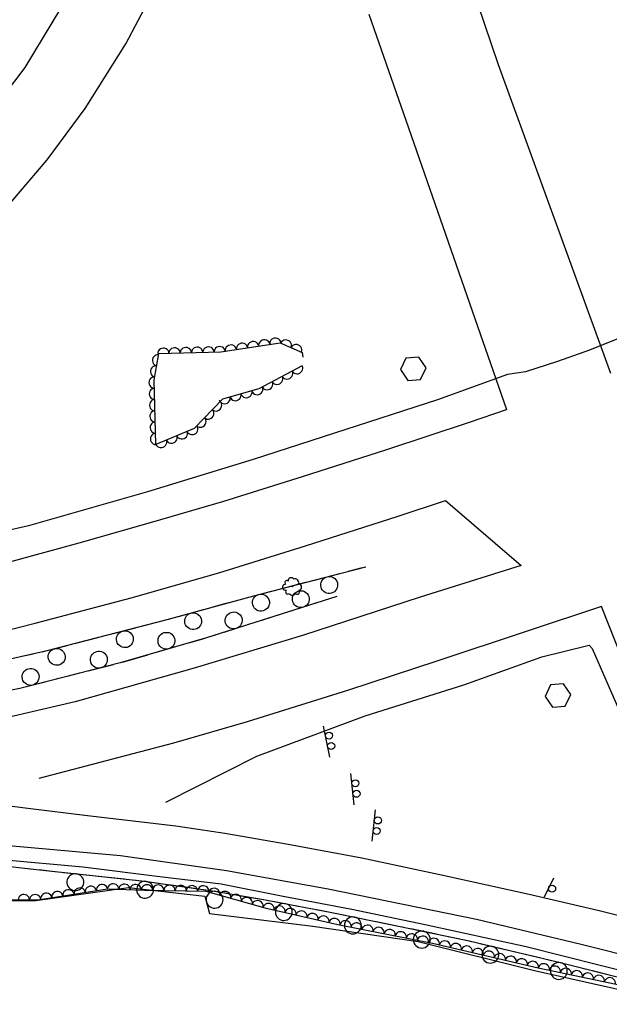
# Model space of a CAD drawing. Extents: x 1746719 to 1766531, y 631721 to 662391.
# Drawn here: x 1754749.8 to 1754959.1, y 647075.9 to 647423.4 of the extents above; entities that cross this region are included whole.
import ezdxf

# ---------------------------------------------------------------- set-up
doc = ezdxf.new("R2010")
doc.units = 0
for name, color, linetype in [('SURVEY - AERIAL SURVEY - Photo Control - Points - Elevations', 7, 'Continuous'), ('SURVEY - AERIAL SURVEY - Photo Control - Points - Locators', 7, 'Continuous'), ('SURVEY - AERIAL SURVEY - Photo Control - Points - Numbers', 7, 'Continuous'), ('SURVEY - AERIAL SURVEY - Photo Control with Text', 7, 'Continuous'), ('SURVEY - CONTROL - Grid', 7, 'Continuous')]:
    doc.layers.add(name, color=color, linetype=linetype)

msp = doc.modelspace()

# ---------------------------------------------------------------- linework, layer by layer
at = {"layer": 'SURVEY - AERIAL SURVEY - Photo Control - Points - Elevations'}
for points in [[(1754871.54, 647630.01), (1754863.35, 647614.51), (1754857.83, 647616.81), (1754853.37, 647608.03), (1754845.81, 647592.42), (1754835.24, 647571.18), (1754826.67, 647552.1), (1754815.7, 647528.74), (1754799.15, 647495.21), (1754787.22, 647470.34), (1754770.87, 647438.19), (1754751.63, 647406.45), (1754733.18, 647382.19), (1754710.05, 647356.65), (1754684.39, 647331.99), (1754658.51, 647312.05), (1754641.79, 647301.33), (1754626.34, 647291.8), (1754611.96, 647284.31), (1754598, 647277.56), (1754574.83, 647267.36), (1754559.79, 647261.5), (1754549.52, 647257.92)], [(1754959.67, 647297.94), (1754919.78, 647407.38), (1754907.61, 647443.4), (1754902.68, 647457.76), (1754895.27, 647488.09), (1754891.4, 647521.25), (1754890.83, 647536.45), (1754892.75, 647536.92), (1754892.12, 647551.08), (1754896.15, 647579.7), (1754901.49, 647599.34), (1754897.78, 647600.81), (1754904.16, 647615.22)], [(1754557.35, 647233.04), (1754579.24, 647241.29), (1754597.01, 647248.33), (1754612.37, 647255.18), (1754624.88, 647261.46), (1754640.56, 647269.77), (1754657.51, 647279.8), (1754673.58, 647290.68), (1754694.99, 647307.25), (1754709.17, 647319.53), (1754726.76, 647336.72), (1754742.51, 647353.79), (1754759.59, 647373.63), (1754773.04, 647391.91), (1754787.54, 647414.84), (1754800.67, 647439.76)], [(1754873.8, 647425.33), (1754887.86, 647384.98), (1754922.65, 647285.15)], [(1754981.21, 647317.84), (1754952.02, 647306.19), (1754940.75, 647302.15), (1754929.33, 647298.55), (1754922.97, 647297.58), (1754898.06, 647288.57), (1754861.61, 647276.8), (1754832.76, 647267.46), (1754795.25, 647255.89), (1754753, 647243.92), (1754719.85, 647236.34), (1754682.41, 647228.83), (1754653.96, 647225.18), (1754621.53, 647221.49), (1754594.87, 647218.84), (1754571.62, 647217.76), (1754566.16, 647213.23), (1754542.48, 647210.62), (1754519.16, 647211.43), (1754494.31, 647211.87), (1754463.56, 647212.58), (1754438.92, 647215.09), (1754424.26, 647213.51), (1754410.75, 647214.65)], [(1754427.03, 647209.09), (1754442.69, 647207.27), (1754462.29, 647205.38), (1754488.89, 647203.28), (1754513.5, 647202.52), (1754541.11, 647202.43), (1754568.15, 647203.18), (1754593.34, 647204.36), (1754619.77, 647207.01), (1754644.25, 647210.25), (1754671.63, 647214.78), (1754694.22, 647219.19), (1754723.21, 647225.53), (1754744.52, 647230.68), (1754770.96, 647237.81), (1754797.14, 647245.31), (1754822.25, 647252.68), (1754850.2, 647261.32), (1754880.13, 647271), (1754909.46, 647280.66), (1754922.65, 647285.15)], [(1754542.43, 647180.18), (1754563.58, 647180.51), (1754586.29, 647181.61), (1754599.18, 647182.51), (1754618.26, 647184.28), (1754639.61, 647186.91), (1754659.98, 647189.95), (1754680.51, 647193.1), (1754705.78, 647197.88), (1754732.55, 647203.62), (1754755.39, 647209.36), (1754789.35, 647218.34), (1754820.49, 647227.16), (1754851.27, 647236.73), (1754884.21, 647247.33), (1754901.01, 647252.86), (1754927.8, 647229.82)], [(1754927.8, 647229.82), (1754891.95, 647218.53), (1754850.24, 647205), (1754811.72, 647193.43), (1754769.53, 647181.49), (1754730.77, 647172.53), (1754698.53, 647165.97), (1754656.11, 647159.97), (1754621.54, 647156.59), (1754583.9, 647154.65), (1754548.24, 647153.76), (1754515.75, 647153.74), (1754488.17, 647155.02), (1754454.41, 647156.98), (1754429.07, 647159.48), (1754406.04, 647162.56), (1754381.92, 647166.44), (1754356.52, 647171.06), (1754332.71, 647175.38)], [(1754646.99, 647147.3), (1754673.72, 647146.6), (1754699.89, 647145.91), (1754720.82, 647145.55), (1754748.14, 647144.33), (1754752.78, 647143.74), (1754773.91, 647141.2), (1754805.29, 647137.53), (1754822.64, 647134.86), (1754845.16, 647130.96), (1754871.25, 647126.12), (1754900.59, 647119.81), (1754930.61, 647113.2), (1754955.53, 647107.48), (1754983.56, 647100.49), (1755003, 647096.02), (1754988.9, 647131.48), (1754968.54, 647184.57), (1754956.31, 647215.29)], [(1754956.31, 647215.29), (1754929.63, 647206.38), (1754897.9, 647195.84), (1754866.58, 647185.59), (1754830.52, 647174.39), (1754804.4, 647166.79), (1754756.66, 647154.28)], [(1754801.67, 647145.92), (1754834.01, 647162.2), (1754872.48, 647176.52), (1754907.49, 647187.46), (1754935.09, 647197.39), (1754951.92, 647201.55), (1754952.99, 647200.43)], [(1754952.99, 647200.43), (1754970.07, 647161.31), (1754983.93, 647126.99), (1754993.89, 647105.2)], [(1754328.27, 647152.18), (1754368.78, 647144.9), (1754397.02, 647140.31), (1754425.29, 647136.58), (1754454.18, 647133.51), (1754477.51, 647132.02), (1754500.43, 647130.79), (1754528.33, 647130.28), (1754558.79, 647129.98), (1754601.01, 647131.21), (1754638.26, 647132.5), (1754672.48, 647132.78), (1754709.07, 647132.77), (1754744.73, 647130.64), (1754785.63, 647126.95), (1754823.21, 647121.67), (1754859.33, 647115.16), (1754912, 647104.34), (1754949.05, 647095.46), (1754993.86, 647084.27)], [(1754697.85, 647127.34), (1754716.4, 647126.74), (1754743.48, 647125.51), (1754772.28, 647122.92), (1754799.59, 647119.46), (1754821.4, 647116.92), (1754843.37, 647112.57), (1754867.68, 647107.98), (1754893.78, 647102.45), (1754929.53, 647094.68), (1754968.95, 647084.72)]]:
    msp.add_lwpolyline(points, dxfattribs=at)
at = {"layer": 'SURVEY - AERIAL SURVEY - Photo Control - Points - Locators'}
msp.add_lwpolyline([(1754550.13, 647118.63), (1754588.3, 647121.71), (1754622.71, 647120.27), (1754634.41, 647111.56), (1754661.39, 647111.27), (1754693.15, 647107.62), (1754729.03, 647110.67), (1754755.58, 647111), (1754788.42, 647115.66), (1754815.6, 647112.5), (1754817.2, 647106.35), (1754853.84, 647101.89), (1754891.27, 647096.5), (1754932.58, 647086.15), (1754978.58, 647075.92)], dxfattribs=at)
at = {"layer": 'SURVEY - AERIAL SURVEY - Photo Control - Points - Numbers'}
for points in [[(1754552.16, 647171.77), (1754559.89, 647172.77), (1754581.25, 647173.47), (1754607.05, 647175.23), (1754627.68, 647176.21), (1754655, 647179.7), (1754692.06, 647185.63), (1754721.68, 647191.17), (1754759.62, 647199.64), (1754802.14, 647210.65), (1754832.94, 647219.08), (1754861.24, 647226.41), (1754872.63, 647229.37)], [(1754866.52, 647227.78), (1754871.06, 647228.97)], [(1754871.06, 647228.97), (1754872.63, 647229.37)], [(1754854.51, 647224.67), (1754861.24, 647226.41), (1754863.42, 647226.97)], [(1754842.32, 647221.51), (1754846.87, 647222.68)], [(1754846.87, 647222.68), (1754851.42, 647223.86)], [(1754862.39, 647218.78), (1754816.12, 647204.12), (1754785.56, 647195.24), (1754749.85, 647186.22), (1754717.15, 647179.57), (1754694.57, 647175.24), (1754664.38, 647170.32), (1754639.21, 647167.3), (1754607.04, 647164.8), (1754583.17, 647163.6), (1754568.03, 647163.62), (1754550.88, 647164.88), (1754541.4, 647166.31)], [(1754830.32, 647218.36), (1754832.94, 647219.08), (1754839.22, 647220.7)], [(1754862.39, 647218.78), (1754857.91, 647217.36)], [(1754818.17, 647215.04), (1754822.7, 647216.28)], [(1754822.7, 647216.28), (1754827.24, 647217.52)], [(1754854.86, 647216.4), (1754846.09, 647213.62)], [(1754806.21, 647211.76), (1754815.08, 647214.19)], [(1754838.56, 647211.23), (1754834.08, 647209.81)], [(1754843.04, 647212.65), (1754838.56, 647211.23)], [(1754782.02, 647205.44), (1754790.93, 647207.75)], [(1754794.03, 647208.55), (1754798.57, 647209.73)], [(1754798.57, 647209.73), (1754802.14, 647210.65), (1754803.12, 647210.92)], [(1754831.03, 647208.85), (1754822.26, 647206.07)], [(1754774.37, 647203.46), (1754778.92, 647204.64)], [(1754819.21, 647205.1), (1754816.12, 647204.12), (1754814.71, 647203.71)], [(1754757.8, 647199.24), (1754759.62, 647199.64), (1754766.73, 647201.48)], [(1754769.82, 647202.28), (1754774.37, 647203.46)], [(1754807.13, 647201.51), (1754798.29, 647198.94)], [(1754814.71, 647203.71), (1754810.2, 647202.4)], [(1754745.51, 647196.49), (1754750.09, 647197.51)], [(1754750.09, 647197.51), (1754754.68, 647198.54)], [(1754795.22, 647198.05), (1754790.71, 647196.74)], [(1754783.1, 647194.62), (1754774.18, 647192.36)], [(1754790.71, 647196.74), (1754786.19, 647195.43)], [(1754766.52, 647190.43), (1754761.96, 647189.28)], [(1754771.08, 647191.58), (1754766.52, 647190.43)], [(1754758.86, 647188.49), (1754749.94, 647186.24)], [(1754607.81, 647121), (1754633.31, 647122.54), (1754659.91, 647123.92), (1754679.31, 647124.9), (1754699.11, 647125.62), (1754717.4, 647125.06), (1754736.98, 647124.08), (1754755.85, 647122), (1754774.6, 647119.99), (1754793.08, 647118.03), (1754818.31, 647114.45), (1754835.74, 647111.45), (1754860.66, 647106.73), (1754884.87, 647101.83), (1754909.34, 647096.66), (1754940.68, 647089.24), (1754964.24, 647083.36)], [(1754752.86, 647122.33), (1754755.85, 647122), (1754757.54, 647121.82)], [(1754757.54, 647121.82), (1754762.21, 647121.32)], [(1754765.39, 647120.98), (1754774.54, 647120)], [(1754777.72, 647119.66), (1754782.4, 647119.16)], [(1754782.4, 647119.16), (1754787.07, 647118.67)], [(1754790.25, 647118.33), (1754793.08, 647118.03), (1754799.37, 647117.14)], [(1754802.54, 647116.69), (1754807.19, 647116.03)], [(1754807.19, 647116.03), (1754811.85, 647115.37)], [(1754815.02, 647114.92), (1754818.31, 647114.45), (1754824.1, 647113.45)], [(1754827.25, 647112.91), (1754831.88, 647112.11)], [(1754831.88, 647112.11), (1754835.74, 647111.45), (1754836.51, 647111.3)], [(1754839.66, 647110.71), (1754848.7, 647109)], [(1754851.84, 647108.4), (1754856.46, 647107.53)], [(1754856.46, 647107.53), (1754860.66, 647106.73), (1754861.08, 647106.65)], [(1754864.21, 647106.02), (1754873.23, 647104.19)], [(1754876.37, 647103.56), (1754880.97, 647102.62)], [(1754880.97, 647102.62), (1754884.87, 647101.83), (1754885.58, 647101.68)], [(1754888.71, 647101.02), (1754897.71, 647099.12)], [(1754900.84, 647098.45), (1754905.44, 647097.48)], [(1754905.44, 647097.48), (1754909.34, 647096.66), (1754910.03, 647096.49)], [(1754913.15, 647095.76), (1754922.1, 647093.64)], [(1754925.21, 647092.9), (1754929.79, 647091.82)], [(1754929.79, 647091.82), (1754934.36, 647090.74)], [(1754937.48, 647090), (1754940.68, 647089.24), (1754946.41, 647087.81)], [(1754949.52, 647087.04), (1754954.08, 647085.9)], [(1754954.08, 647085.9), (1754958.64, 647084.76)]]:
    msp.add_lwpolyline(points, dxfattribs=at)
for centre, start, end in [((1754859.68, 647222.9), 217.7914, 217.7774), ((1754835.47, 647216.64), 217.7914, 217.7774), ((1754849.61, 647217.88), 40.8489, 40.8349), ((1754811.39, 647210.07), 218.5715, 218.5575), ((1754825.78, 647210.33), 40.8489, 40.8349), ((1754787.18, 647203.68), 217.7824, 217.7684), ((1754801.92, 647203.12), 39.4756, 39.4616), ((1754762.98, 647197.41), 217.7824, 217.7684), ((1754777.95, 647196.41), 37.4508, 37.4368), ((1754753.71, 647190.29), 37.4508, 37.4368), ((1754769.6, 647117.51), 197.1434, 197.1294), ((1754794.35, 647114.82), 195.1921, 195.1781), ((1754819.01, 647111.28), 193.495, 193.481), ((1754843.58, 647106.91), 192.5619, 192.5479), ((1754868.08, 647102.17), 191.8248, 191.8108), ((1754892.54, 647097.14), 191.3207, 191.3068), ((1754916.89, 647091.79), 189.9634, 189.9494), ((1754941.18, 647086.03), 189.2591, 189.2452)]:
    msp.add_arc(centre, 3, start, end, dxfattribs=at)
at = {"layer": 'SURVEY - AERIAL SURVEY - Photo Control with Text'}
for points in [[(1754850.09, 647300.62), (1754834.72, 647292.45), (1754821.84, 647288.85), (1754811.75, 647278.37), (1754798.17, 647272.74), (1754797.59, 647295.49), (1754799.25, 647304.97), (1754821.28, 647305.6), (1754842.29, 647308.84), (1754850.06, 647305.39), (1754850.3, 647303.7)], [(1754549.86, 647118.06), (1754592.09, 647120.85), (1754624.38, 647118.57), (1754636.82, 647111.14), (1754659.38, 647111.9), (1754670.15, 647115.75), (1754685.25, 647117.25), (1754694.79, 647108.99), (1754728.07, 647111.33), (1754756.23, 647111.23), (1754780.97, 647115.1), (1754794.12, 647114.72), (1754815.86, 647114.31), (1754836.85, 647108.36), (1754862.8, 647102.49), (1754896.33, 647095.82), (1754933.79, 647087.14), (1754973.94, 647078.69)]]:
    msp.add_lwpolyline(points, dxfattribs=at)
msp.add_circle((1754846.6, 647222.32), 0.0373, dxfattribs=at)
for centre, radius, start, end in [((1754846.18, 647224.41), 1.07, 29.1133, 185.9022), ((1754847.64, 647223.83), 1.22, 338.166, 115.6902), ((1754844.21, 647222.1), 1.07, 91.2501, 284.6698), ((1754844.66, 647223.73), 0.733, 51.2294, 229.9751), ((1754848.66, 647222.18), 1.21, 289.0618, 84.9003), ((1754845.04, 647220.48), 0.811, 133.8688, 311.1879), ((1754846.58, 647220.43), 1.15, 209.1558, 336.0015), ((1754848.32, 647220.53), 0.892, 219.3147, 34.315)]:
    msp.add_arc(centre, radius, start, end, dxfattribs=at)
for centre, major_axis in [((1754828.74, 647306.75), (1.98, 0.31)), ((1754832.69, 647307.36), (1.98, 0.31)), ((1754836.64, 647307.97), (1.98, 0.31)), ((1754840.6, 647308.58), (1.98, 0.31)), ((1754844.38, 647307.91), (1.83, -0.81)), ((1754848.03, 647306.29), (1.83, -0.81)), ((1754800.83, 647305.02), (2, 0.06)), ((1754804.83, 647305.13), (2, 0.06)), ((1754808.83, 647305.25), (2, 0.06)), ((1754812.83, 647305.36), (2, 0.06)), ((1754816.83, 647305.47), (2, 0.06)), ((1754820.82, 647305.59), (2, 0.06)), ((1754824.78, 647306.14), (1.98, 0.31)), ((1754798.83, 647302.59), (0.35, 1.97)), ((1754798.14, 647298.65), (0.35, 1.97)), ((1754844.8, 647297.81), (-1.77, -0.94)), ((1754848.33, 647299.69), (-1.77, -0.94)), ((1754797.61, 647294.7), (-0.05, 2)), ((1754837.73, 647294.05), (-1.77, -0.94)), ((1754841.27, 647295.93), (-1.77, -0.94)), ((1754797.71, 647290.7), (-0.05, 2)), ((1754830.3, 647291.22), (-1.93, -0.54)), ((1754834.15, 647292.29), (-1.93, -0.54)), ((1754797.81, 647286.7), (-0.05, 2)), ((1754819.61, 647286.53), (-1.39, -1.44)), ((1754822.6, 647289.06), (-1.93, -0.54)), ((1754826.45, 647290.14), (-1.93, -0.54)), ((1754797.92, 647282.7), (-0.05, 2)), ((1754816.84, 647283.65), (-1.39, -1.44)), ((1754798.02, 647278.7), (-0.05, 2)), ((1754814.06, 647280.77), (-1.39, -1.44)), ((1754807.44, 647276.58), (-1.85, -0.77)), ((1754811.14, 647278.11), (-1.85, -0.77)), ((1754798.12, 647274.71), (-0.05, 2)), ((1754800.05, 647273.52), (-1.85, -0.77)), ((1754803.75, 647275.05), (-1.85, -0.77)), ((1754763.23, 647112.32), (1.98, 0.31)), ((1754767.18, 647112.94), (1.98, 0.31)), ((1754771.13, 647113.56), (1.98, 0.31)), ((1754775.09, 647114.18), (1.98, 0.31)), ((1754779.04, 647114.8), (1.98, 0.31)), ((1754783.01, 647115.05), (2, -0.06)), ((1754787.01, 647114.93), (2, -0.06)), ((1754791.01, 647114.81), (2, -0.06)), ((1754795.01, 647114.71), (2, -0.04)), ((1754799.01, 647114.63), (2, -0.04)), ((1754803.01, 647114.55), (2, -0.04)), ((1754807.01, 647114.48), (2, -0.04)), ((1754811.01, 647114.4), (2, -0.04)), ((1754815.01, 647114.32), (2, -0.04)), ((1754818.89, 647113.45), (1.92, -0.55)), ((1754822.73, 647112.36), (1.92, -0.55)), ((1754751.32, 647111.25), (2, -0.01)), ((1754755.32, 647111.23), (2, -0.01)), ((1754759.28, 647111.71), (1.98, 0.31)), ((1754826.58, 647111.27), (1.92, -0.55)), ((1754830.43, 647110.18), (1.92, -0.55)), ((1754834.28, 647109.09), (1.92, -0.55)), ((1754838.15, 647108.07), (1.95, -0.44)), ((1754842.05, 647107.18), (1.95, -0.44)), ((1754845.95, 647106.3), (1.95, -0.44)), ((1754849.85, 647105.42), (1.95, -0.44)), ((1754853.75, 647104.54), (1.95, -0.44)), ((1754857.65, 647103.66), (1.95, -0.44)), ((1754861.56, 647102.78), (1.95, -0.44)), ((1754865.47, 647101.96), (1.96, -0.39)), ((1754869.39, 647101.18), (1.96, -0.39)), ((1754873.32, 647100.4), (1.96, -0.39)), ((1754877.24, 647099.62), (1.96, -0.39)), ((1754881.16, 647098.84), (1.96, -0.39)), ((1754885.09, 647098.06), (1.96, -0.39)), ((1754889.01, 647097.28), (1.96, -0.39)), ((1754892.93, 647096.5), (1.96, -0.39)), ((1754896.85, 647095.7), (1.95, -0.45)), ((1754900.75, 647094.8), (1.95, -0.45)), ((1754904.65, 647093.89), (1.95, -0.45)), ((1754908.54, 647092.99), (1.95, -0.45)), ((1754912.44, 647092.09), (1.95, -0.45)), ((1754916.34, 647091.18), (1.95, -0.45)), ((1754920.23, 647090.28), (1.95, -0.45)), ((1754924.13, 647089.38), (1.95, -0.45)), ((1754928.03, 647088.47), (1.95, -0.45)), ((1754931.92, 647087.57), (1.95, -0.45)), ((1754935.83, 647086.71), (1.96, -0.41)), ((1754939.74, 647085.88), (1.96, -0.41)), ((1754943.66, 647085.06), (1.96, -0.41)), ((1754947.57, 647084.24), (1.96, -0.41)), ((1754951.48, 647083.41), (1.96, -0.41)), ((1754955.4, 647082.59), (1.96, -0.41)), ((1754959.31, 647081.76), (1.96, -0.41))]:
    msp.add_ellipse(centre, major_axis=major_axis, ratio=0.940188, start_param=0, end_param=3.141593, dxfattribs=at)
at = {"layer": 'SURVEY - CONTROL - Grid'}
for p, q in [((1754889.47, 647299.59), (1754889.47, 647299.59)), ((1754940.86, 647183.7), (1754940.86, 647183.7)), ((1754859.94, 647161.81), (1754857.7, 647172.79)), ((1754868.56, 647144.91), (1754867.36, 647156.05)), ((1754874.89, 647132.01), (1754876.14, 647143.14)), ((1754936.04, 647112.36), (1754939.35, 647119.09))]:
    msp.add_line(p, q, dxfattribs=at)
for points in [[(1754891.47, 647303.75), (1754886.87, 647303.38), (1754884.96, 647299.28), (1754887.59, 647295.45), (1754892.08, 647295.8), (1754894.1, 647299.92), (1754891.47, 647303.75)], [(1754942.85, 647187.86), (1754938.26, 647187.49), (1754936.34, 647183.39), (1754938.98, 647179.56), (1754943.47, 647179.91), (1754945.49, 647184.03), (1754942.85, 647187.86)]]:
    msp.add_lwpolyline(points, dxfattribs=at)
for centre in [(1754859.63, 647169.48), (1754860.38, 647165.8), (1754868.97, 647152.57), (1754869.37, 647148.84), (1754876.95, 647139.4), (1754876.54, 647135.67), (1754938.8, 647115.21)]:
    msp.add_circle(centre, 1.25, dxfattribs=at)

doc.saveas('drawing.dxf')
